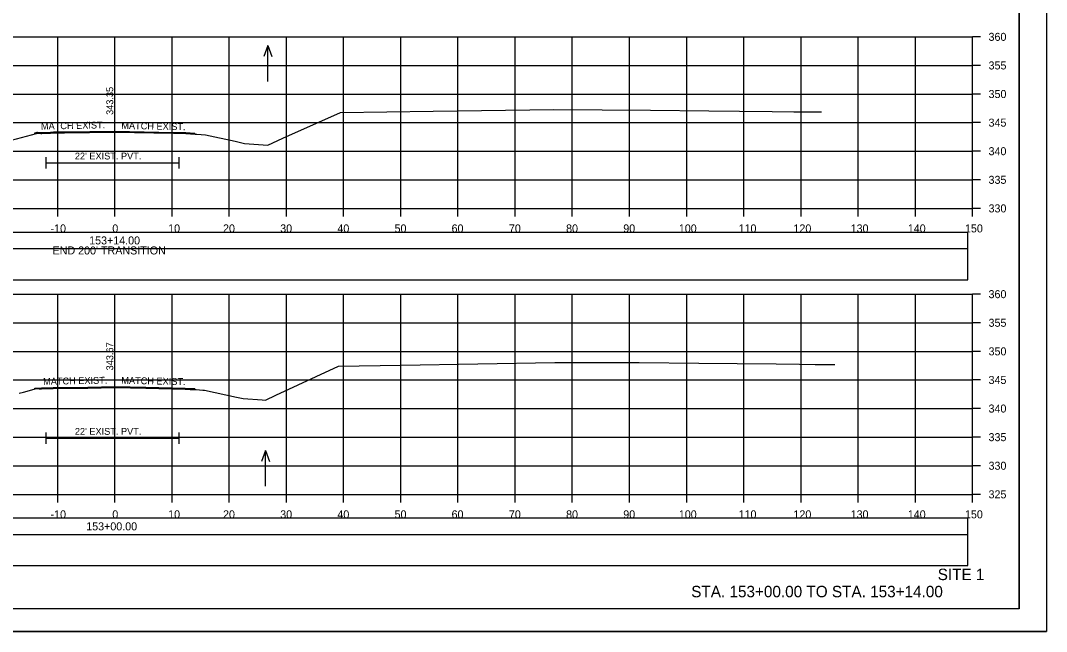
# Model space of a CAD drawing. Extents: x 1368122 to 1710785, y 373130 to 557566.
# Drawn here: x 1369005.7 to 1369185.2, y 380383.8 to 380490.7 of the extents above; entities that cross this region are included whole.
import ezdxf

# ---------------------------------------------------------------- set-up
doc = ezdxf.new("R2010")
doc.units = 0
for name, color, linetype in [('R_Alt Surface', 7, 'Continuous'), ('R_Axis', 7, 'Continuous'), ('R_Axis Annot', 7, 'Continuous'), ('R_Border', 7, 'Continuous'), ('R_Draft', 7, 'Continuous'), ('R_Exist Surface', 7, 'Continuous'), ('R_Fin Surface', 7, 'Continuous'), ('R_Grid', 7, 'Continuous'), ('R_No Plot', 7, 'Continuous'), ('R_Water', 7, 'Continuous'), ('R_Water Annot', 7, 'Continuous'), ('R_Xsect Elev', 7, 'Continuous'), ('R_Xsect Slope', 7, 'Continuous')]:
    doc.layers.add(name, color=color, linetype=linetype)

msp = doc.modelspace()

# ---------------------------------------------------------------- linework, layer by layer
for points in [[(1368873.07, 380445.33), (1369171.37, 380445.33), (1369171.37, 380450.74), (1368873.07, 380450.74)], [(1368873.07, 380395.33), (1369171.37, 380395.33), (1369171.37, 380400.74), (1368873.07, 380400.74)]]:
    msp.add_lwpolyline(points, close=True)
at = {"layer": 'R_Alt Surface'}
for points in [[(1369010.13, 380466.76), (1369010.13, 380464.76)], [(1369033.39, 380466.76), (1369033.39, 380464.76)], [(1369010.13, 380465.76), (1369033.39, 380465.76)], [(1369010.13, 380418.61), (1369010.13, 380416.61)], [(1369033.39, 380418.61), (1369033.39, 380416.61)], [(1369010.13, 380417.61), (1369033.39, 380417.61)]]:
    msp.add_lwpolyline(points, dxfattribs=at)
for points in [[(1368873.07, 380450.79), (1369171.37, 380450.79), (1369171.37, 380453.61), (1368873.07, 380453.61)], [(1368873.07, 380400.79), (1369171.37, 380400.79), (1369171.37, 380403.61), (1368873.07, 380403.61)]]:
    msp.add_lwpolyline(points, close=True, dxfattribs=at)
at = {"layer": 'R_Axis'}
for p, q in [((1369172.22, 380457.8), (1369172.22, 380487.8)), ((1369173.62, 380487.8), (1369172.22, 380487.8)), ((1369173.62, 380482.8), (1369172.22, 380482.8)), ((1369173.62, 380477.8), (1369172.22, 380477.8)), ((1369173.62, 380472.8), (1369172.22, 380472.8)), ((1369173.62, 380467.8), (1369172.22, 380467.8)), ((1369173.62, 380462.8), (1369172.22, 380462.8)), ((1368872.22, 380457.8), (1369172.22, 380457.8)), ((1369012.22, 380456.4), (1369012.22, 380457.8)), ((1369022.22, 380456.4), (1369022.22, 380457.8)), ((1369032.22, 380456.4), (1369032.22, 380457.8)), ((1369042.22, 380456.4), (1369042.22, 380457.8)), ((1369052.22, 380456.4), (1369052.22, 380457.8)), ((1369062.22, 380456.4), (1369062.22, 380457.8)), ((1369072.22, 380456.4), (1369072.22, 380457.8)), ((1369082.22, 380456.4), (1369082.22, 380457.8)), ((1369092.22, 380456.4), (1369092.22, 380457.8)), ((1369102.22, 380456.4), (1369102.22, 380457.8)), ((1369112.22, 380456.4), (1369112.22, 380457.8)), ((1369122.22, 380456.4), (1369122.22, 380457.8)), ((1369132.22, 380456.4), (1369132.22, 380457.8)), ((1369142.22, 380456.4), (1369142.22, 380457.8)), ((1369152.22, 380456.4), (1369152.22, 380457.8)), ((1369162.22, 380456.4), (1369162.22, 380457.8)), ((1369172.22, 380456.4), (1369172.22, 380457.8)), ((1369173.62, 380457.8), (1369172.22, 380457.8)), ((1369172.22, 380407.8), (1369172.22, 380442.8)), ((1369173.62, 380442.8), (1369172.22, 380442.8)), ((1369173.62, 380437.8), (1369172.22, 380437.8)), ((1369173.62, 380432.8), (1369172.22, 380432.8)), ((1369173.62, 380427.8), (1369172.22, 380427.8)), ((1369173.62, 380422.8), (1369172.22, 380422.8)), ((1369173.62, 380417.8), (1369172.22, 380417.8)), ((1369173.62, 380412.8), (1369172.22, 380412.8)), ((1368872.22, 380407.8), (1369172.22, 380407.8)), ((1369012.22, 380406.4), (1369012.22, 380407.8)), ((1369022.22, 380406.4), (1369022.22, 380407.8)), ((1369032.22, 380406.4), (1369032.22, 380407.8)), ((1369042.22, 380406.4), (1369042.22, 380407.8)), ((1369052.22, 380406.4), (1369052.22, 380407.8)), ((1369062.22, 380406.4), (1369062.22, 380407.8)), ((1369072.22, 380406.4), (1369072.22, 380407.8)), ((1369082.22, 380406.4), (1369082.22, 380407.8)), ((1369092.22, 380406.4), (1369092.22, 380407.8)), ((1369102.22, 380406.4), (1369102.22, 380407.8)), ((1369112.22, 380406.4), (1369112.22, 380407.8)), ((1369122.22, 380406.4), (1369122.22, 380407.8)), ((1369132.22, 380406.4), (1369132.22, 380407.8)), ((1369142.22, 380406.4), (1369142.22, 380407.8)), ((1369152.22, 380406.4), (1369152.22, 380407.8)), ((1369162.22, 380406.4), (1369162.22, 380407.8)), ((1369172.22, 380406.4), (1369172.22, 380407.8)), ((1369173.62, 380407.8), (1369172.22, 380407.8))]:
    msp.add_line(p, q, dxfattribs=at)
at = {"layer": 'R_Border'}
for q in [(1369180.4, 380593.26), (1368864.22, 380387.8)]:
    msp.add_line((1369180.4, 380387.8), q, dxfattribs=at)
at = {"layer": 'R_Exist Surface'}
for points in [[(1369004.14, 380469.72), (1369008.51, 380470.92), (1369008.63, 380470.95), (1369008.67, 380470.95), (1369009.24, 380470.91), (1369009.45, 380470.92), (1369010.96, 380470.98), (1369011.46, 380471), (1369013.39, 380471.03), (1369022.22, 380471.15), (1369032.45, 380470.93), (1369034.62, 380470.88), (1369036.23, 380470.8), (1369036.56, 380470.78), (1369037.3, 380470.73), (1369038.05, 380470.67), (1369043.23, 380469.53), (1369044.9, 380469.17), (1369048.15, 380468.9), (1369048.98, 380468.84), (1369051.61, 380470.06), (1369061.65, 380474.57), (1369077.87, 380474.82), (1369099, 380475.12), (1369115.92, 380475), (1369126.07, 380474.88), (1369131.45, 380474.82), (1369137.16, 380474.75), (1369140.98, 380474.71), (1369143.72, 380474.68), (1369145.78, 380474.66)], [(1369005.46, 380425.48), (1369006.21, 380425.68), (1369008.49, 380426.28), (1369008.97, 380426.25), (1369009.16, 380426.23), (1369009.36, 380426.24), (1369011.4, 380426.3), (1369017.48, 380426.39), (1369022.22, 380426.47), (1369027.62, 380426.35), (1369034.52, 380426.2), (1369035.37, 380426.16), (1369036.4, 380426.11), (1369037.58, 380426.04), (1369037.88, 380426.02), (1369043.46, 380424.82), (1369044.65, 380424.57), (1369048, 380424.32), (1369048.57, 380424.29), (1369050.39, 380425.16), (1369061.3, 380430.21), (1369072.21, 380430.41), (1369099.19, 380430.86), (1369113.92, 380430.83), (1369124.33, 380430.75), (1369131.06, 380430.68), (1369137.85, 380430.61), (1369141.95, 380430.56), (1369144.69, 380430.53), (1369146.65, 380430.51), (1369148.13, 380430.49)]]:
    msp.add_lwpolyline(points, dxfattribs=at)
at = {"layer": 'R_Fin Surface'}
for p, q in [((1369008.22, 380470.84), (1369008.22, 380471.02)), ((1369036.22, 380470.8), (1369036.22, 380470.97)), ((1369008.22, 380426.21), (1369008.22, 380426.38)), ((1369036.22, 380426.12), (1369036.22, 380426.29))]:
    msp.add_line(p, q, dxfattribs=at)
for points in [[(1369008.22, 380471.02), (1369008.47, 380471.09), (1369008.62, 380471.12), (1369008.68, 380471.12), (1369009.24, 380471.08), (1369009.45, 380471.09), (1369010.96, 380471.15), (1369011.45, 380471.17), (1369013.39, 380471.2), (1369022.22, 380471.32), (1369032.45, 380471.1), (1369034.63, 380471.05), (1369036.22, 380470.97)], [(1369008.22, 380426.38), (1369009.35, 380426.41), (1369011.4, 380426.47), (1369017.48, 380426.56), (1369022.22, 380426.64), (1369027.62, 380426.52), (1369034.52, 380426.37), (1369035.37, 380426.33), (1369036.22, 380426.29)]]:
    msp.add_lwpolyline(points, dxfattribs=at)
at = {"layer": 'R_Grid'}
for p, q in [((1368872.22, 380487.8), (1369172.22, 380487.8)), ((1369012.22, 380457.8), (1369012.22, 380487.8)), ((1369022.22, 380457.8), (1369022.22, 380487.8)), ((1369032.22, 380457.8), (1369032.22, 380487.8)), ((1369042.22, 380457.8), (1369042.22, 380487.8)), ((1369052.22, 380457.8), (1369052.22, 380487.8)), ((1369062.22, 380457.8), (1369062.22, 380487.8)), ((1369072.22, 380457.8), (1369072.22, 380487.8)), ((1369082.22, 380457.8), (1369082.22, 380487.8)), ((1369092.22, 380457.8), (1369092.22, 380487.8)), ((1369102.22, 380457.8), (1369102.22, 380487.8)), ((1369112.22, 380457.8), (1369112.22, 380487.8)), ((1369122.22, 380457.8), (1369122.22, 380487.8)), ((1369132.22, 380457.8), (1369132.22, 380487.8)), ((1369142.22, 380457.8), (1369142.22, 380487.8)), ((1369152.22, 380457.8), (1369152.22, 380487.8)), ((1369162.22, 380457.8), (1369162.22, 380487.8)), ((1369172.22, 380457.8), (1369172.22, 380487.8)), ((1368872.22, 380482.8), (1369172.22, 380482.8)), ((1368872.22, 380477.8), (1369172.22, 380477.8)), ((1368872.22, 380472.8), (1369172.22, 380472.8)), ((1368872.22, 380467.8), (1369172.22, 380467.8)), ((1368872.22, 380462.8), (1369172.22, 380462.8)), ((1368872.22, 380457.8), (1369172.22, 380457.8)), ((1368872.22, 380442.8), (1369172.22, 380442.8)), ((1369012.22, 380407.8), (1369012.22, 380442.8)), ((1369022.22, 380407.8), (1369022.22, 380442.8)), ((1369032.22, 380407.8), (1369032.22, 380442.8)), ((1369042.22, 380407.8), (1369042.22, 380442.8)), ((1369052.22, 380407.8), (1369052.22, 380442.8)), ((1369062.22, 380407.8), (1369062.22, 380442.8)), ((1369072.22, 380407.8), (1369072.22, 380442.8)), ((1369082.22, 380407.8), (1369082.22, 380442.8)), ((1369092.22, 380407.8), (1369092.22, 380442.8)), ((1369102.22, 380407.8), (1369102.22, 380442.8)), ((1369112.22, 380407.8), (1369112.22, 380442.8)), ((1369122.22, 380407.8), (1369122.22, 380442.8)), ((1369132.22, 380407.8), (1369132.22, 380442.8)), ((1369142.22, 380407.8), (1369142.22, 380442.8)), ((1369152.22, 380407.8), (1369152.22, 380442.8)), ((1369162.22, 380407.8), (1369162.22, 380442.8)), ((1369172.22, 380407.8), (1369172.22, 380442.8)), ((1368872.22, 380437.8), (1369172.22, 380437.8)), ((1368872.22, 380432.8), (1369172.22, 380432.8)), ((1368872.22, 380427.8), (1369172.22, 380427.8)), ((1368872.22, 380422.8), (1369172.22, 380422.8)), ((1368872.22, 380417.8), (1369172.22, 380417.8)), ((1368872.22, 380412.8), (1369172.22, 380412.8)), ((1368872.22, 380407.8), (1369172.22, 380407.8))]:
    msp.add_line(p, q, dxfattribs=at)
at = {"layer": 'R_No Plot'}
msp.add_line((1368851.82, 380383.82), (1369185.15, 380383.82), dxfattribs=at)
for points in [[(1368851.81, 380597.16), (1369185.15, 380597.16), (1369185.15, 380383.82), (1368851.81, 380383.82)], [(1369098.14, 380593.26), (1369117.76, 380593.26), (1369117.76, 380583.38), (1369133.87, 380583.38), (1369157.07, 380583.38), (1369157.19, 380555.22), (1369180.4, 380555.22), (1369180.4, 380387.8), (1368864.22, 380387.8), (1368864.22, 380593.26)]]:
    msp.add_lwpolyline(points, close=True, dxfattribs=at)
at = {"layer": 'R_Water Annot'}
for p, q in [((1369048.98, 380486.27), (1369048.28, 380484.35)), ((1369048.98, 380479.99), (1369048.98, 380486.27)), ((1369048.98, 380486.27), (1369049.68, 380484.35)), ((1369048.57, 380415.49), (1369047.87, 380413.56)), ((1369048.57, 380409.2), (1369048.57, 380415.49)), ((1369048.57, 380415.49), (1369049.27, 380413.56))]:
    msp.add_line(p, q, dxfattribs=at)
at = {"layer": 'R_Xsect Elev'}
for p, q in [((1369022.22, 380471.15), (1369022.22, 380481.15)), ((1369022.22, 380426.47), (1369022.22, 380436.47))]:
    msp.add_line(p, q, dxfattribs=at)

# ---------------------------------------------------------------- texts
at = {"layer": 'R_Axis Annot'}
for s, p in [('360', (1369175.02, 380487.1)), ('355', (1369175.02, 380482.1)), ('350', (1369175.02, 380477.1)), ('345', (1369175.02, 380472.1)), ('340', (1369175.02, 380467.1)), ('335', (1369175.02, 380462.1)), ('330', (1369175.02, 380457.1)), ('-10', (1369010.96, 380453.6)), ('0', (1369021.76, 380453.6)), ('10', (1369031.53, 380453.6)), ('20', (1369041.13, 380453.6)), ('30', (1369051.13, 380453.6)), ('40', (1369061.13, 380453.6)), ('50', (1369071.13, 380453.6)), ('60', (1369081.1, 380453.6)), ('70', (1369091.13, 380453.6)), ('80', (1369101.13, 380453.6)), ('90', (1369111.13, 380453.6)), ('100', (1369120.85, 380453.6)), ('110', (1369131.3, 380453.6)), ('120', (1369140.9, 380453.6)), ('130', (1369150.9, 380453.6)), ('140', (1369160.9, 380453.6)), ('150', (1369170.9, 380453.6)), ('153+14.00', (1369017.71, 380451.5)), ("END 200' TRANSITION", (1369011.31, 380449.75)), ('360', (1369175.02, 380442.1)), ('355', (1369175.02, 380437.1)), ('350', (1369175.02, 380432.1)), ('345', (1369175.02, 380427.1)), ('340', (1369175.02, 380422.1)), ('335', (1369175.02, 380417.1)), ('330', (1369175.02, 380412.1)), ('325', (1369175.02, 380407.1)), ('-10', (1369010.96, 380403.6)), ('0', (1369021.76, 380403.6)), ('10', (1369031.53, 380403.6)), ('20', (1369041.13, 380403.6)), ('30', (1369051.13, 380403.6)), ('40', (1369061.13, 380403.6)), ('50', (1369071.13, 380403.6)), ('60', (1369081.1, 380403.6)), ('70', (1369091.13, 380403.6)), ('80', (1369101.13, 380403.6)), ('90', (1369111.13, 380403.6)), ('100', (1369120.85, 380403.6)), ('110', (1369131.3, 380403.6)), ('120', (1369140.9, 380403.6)), ('130', (1369150.9, 380403.6)), ('140', (1369160.9, 380403.6)), ('150', (1369170.9, 380403.6)), ('153+00.00', (1369017.2, 380401.5))]:
    msp.add_text(s, height=1.4, dxfattribs=at).set_placement(p)
at = {"layer": 'R_Draft'}
for s, p in [('SITE 1', (1369166.13, 380392.8)), ('STA. 153+00.00 TO STA. 153+14.00', (1369123.02, 380389.8))]:
    msp.add_text(s, height=2, dxfattribs=at).set_placement(p)
at = {"layer": 'R_Water'}
for p in [(1369015.21, 380466.36), (1369015.21, 380418.21)]:
    msp.add_text("22' EXIST. PVT.", height=1.2, dxfattribs=at).set_placement(p)
at = {"layer": 'R_Xsect Elev'}
for s, p in [('343.35', (1369021.92, 380474.15)), ('343.67', (1369021.92, 380429.47))]:
    msp.add_text(s, height=1.2, rotation=90, dxfattribs=at).set_placement(p)
at = {"layer": 'R_Xsect Slope'}
for rotation, p in [(1.1458, (1369009.29, 380471.58)), (358.8542, (1369023.33, 380471.7)), (1.1458, (1369009.67, 380426.94)), (358.8542, (1369023.33, 380427.13))]:
    msp.add_text('MATCH EXIST.', height=1.2, rotation=rotation, dxfattribs=at).set_placement(p)

doc.saveas('drawing.dxf')
